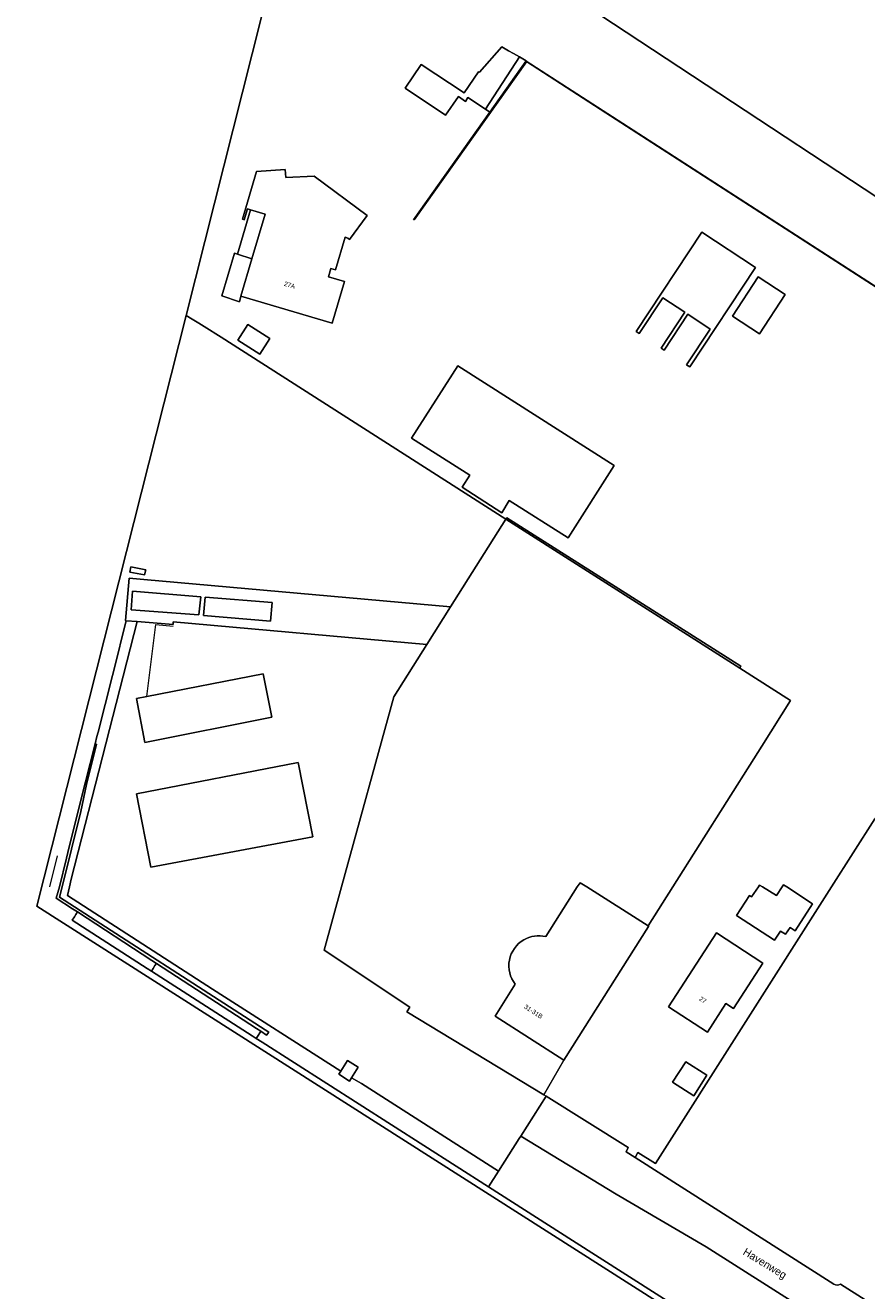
# Model space of a CAD drawing. Header units: metres. Extents: x 151448 to 154749, y 463108 to 465296.
# Tile 338 of 449: x 153405 to 153542, y 464434 to 464640. Entities that reach past the tile are written whole.
import ezdxf
from ezdxf.enums import TextEntityAlignment as Align

# ---------------------------------------------------------------- set-up
doc = ezdxf.new("R2010")
doc.units = ezdxf.units.M
for name, color, linetype, lineweight in [('B-PV-GK-KADEMUUR-G', 253, 'Continuous', 9), ('B-PV-IE-TERREINAFSCHEIDING_KUNSTMATIG_HEKWERK-G', 253, 'Continuous', 9), ('B-PV-IE-TERREINAFSCHEIDING_KUNSTMATIG_MUUR-G', 253, 'Continuous', 9), ('B-PV-KW-KUNSTWERK_DUIKER-G', 253, 'Continuous', 9), ('B-PV-OG-BEBOUWING-GV', 1, 'Continuous', 9), ('B-PV-OG-BEBOUWING-T18', 2, 'Continuous', 9), ('B-PV-OG-TERREIN_ERF-GV', 253, 'Continuous', 9), ('B-PV-OG-TOPOGRAFIE-T18', 2, 'Continuous', 9), ('B-PV-OG-WATER-GV', 253, 'Continuous', 9), ('B-PV-OG-WATER_SLOOT-GV', 253, 'Continuous', 9), ('B-PV-VH-GESLOTENVERHARDING_ASFALT-GV', 253, 'Continuous', 9)]:
    doc.layers.add(name, color=color, linetype=linetype, lineweight=lineweight)
doc.styles.add('Drong', font='txt', dxfattribs={"height": 1.8})

msp = doc.modelspace()

# ---------------------------------------------------------------- linework, layer by layer
at = {"layer": 'B-PV-GK-KADEMUUR-G', "flags": 128}
msp.add_lwpolyline([(153430.979, 464593.073), (153406.698, 464496.861), (153526.67, 464420.338)], dxfattribs=at)
at = {"layer": 'B-PV-IE-TERREINAFSCHEIDING_KUNSTMATIG_HEKWERK-G', "flags": 128}
for points in [[(153430.979, 464593.073), (153444.779, 464647.753), (153473.36, 464657.187)], [(153473.36, 464657.187), (153474.659, 464657.615), (153586.561, 464583.883), (153586.666, 464584.041), (153588.958, 464582.532), (153588.339, 464581.591), (153588.384, 464581.561)], [(153433.904, 464591.287), (153433.072, 464591.804)], [(153436.673, 464589.506), (153433.904, 464591.287)], [(153483.033, 464559.915), (153436.673, 464589.506)], [(153524.696, 464522.953), (153529.367, 464530.34), (153483.033, 464559.915)], [(153510.181, 464500), (153523.36, 464520.841)], [(153543.09, 464511.086), (153536.041, 464500)], [(153506.21, 464493.558), (153506.164, 464493.648), (153506.186, 464493.682), (153510.181, 464500)], [(153536.041, 464500), (153507.394, 464454.977)]]:
    msp.add_lwpolyline(points, dxfattribs=at)
at = {"layer": 'B-PV-IE-TERREINAFSCHEIDING_KUNSTMATIG_MUUR-G', "flags": 128}
for points in [[(153486.32, 464634.533), (153575.233, 464577.142), (153567.332, 464565.074), (153567.207, 464565.121), (153575.052, 464577.104), (153499.282, 464625.996), (153486.373, 464634.383), (153468.098, 464608.608), (153467.973, 464608.656), (153480.394, 464626.175)], [(153486.32, 464634.533), (153480.394, 464626.175)], [(153424.589, 464531.033), (153426.057, 464542.727), (153428.854, 464542.482)]]:
    msp.add_lwpolyline(points, dxfattribs=at)
at = {"layer": 'B-PV-KW-KUNSTWERK_DUIKER-G', "flags": 128}
msp.add_lwpolyline([(153408.8, 464500), (153410.042, 464505.064)], dxfattribs=at)
at = {"layer": 'B-PV-OG-BEBOUWING-GV', "flags": 128}
for points in [[(153441.454, 464610.277), (153443.851, 464609.57), (153441.697, 464602.263), (153439.904, 464596.179), (153454.771, 464591.796), (153456.776, 464598.598), (153454.148, 464599.373), (153454.553, 464600.719), (153455.262, 464600.507), (153456.847, 464605.822), (153457.294, 464605.618), (153457.559, 464605.422), (153460.454, 464609.324), (153451.805, 464615.741), (153447.179, 464615.542), (153447.123, 464616.841), (153442.431, 464616.494), (153440.141, 464608.724), (153440.448, 464608.634), (153440.974, 464610.418)], [(153512.432, 464585.005), (153512.937, 464584.683), (153523.65, 464600.844), (153514.922, 464606.601), (153504.21, 464590.438), (153504.699, 464590.108), (153508.561, 464595.934), (153512.137, 464593.582), (153508.275, 464587.756), (153508.77, 464587.424), (153512.632, 464593.251), (153516.294, 464590.831)], [(153524.299, 464590.049), (153528.491, 464596.448), (153524.097, 464599.326), (153519.906, 464592.926)], [(153444.609, 464589.303), (153441.041, 464591.605), (153439.385, 464589.037), (153442.954, 464586.736)], [(153475.928, 464565.096), (153482.344, 464560.922), (153483.545, 464562.952), (153493.137, 464556.828), (153500.666, 464568.623), (153475.206, 464584.877), (153467.676, 464573.083), (153477.138, 464567.042)], [(153424.239, 464523.528), (153444.929, 464527.673), (153443.498, 464534.727), (153424.589, 464531.033), (153422.902, 464530.704)], [(153422.885, 464515.162), (153425.234, 464503.242), (153451.577, 464508.167), (153449.237, 464520.265)], [(153522.674, 464498.587), (153520.537, 464495.34), (153526.733, 464491.319), (153527.708, 464492.822), (153528.507, 464492.293), (153529.268, 464493.395), (153530.104, 464492.87), (153532.918, 464497.265), (153528.73, 464500), (153528.217, 464500.335), (153527.997, 464500), (153527.069, 464498.588), (153524.766, 464500), (153524.305, 464500.283), (153524.114, 464500), (153523.015, 464498.367)], [(153524.86, 464487.59), (153517.281, 464492.508), (153509.478, 464480.484), (153515.809, 464476.375), (153518.84, 464481.046), (153520.088, 464480.236)], [(153457.916, 464468.933), (153458.959, 464470.658), (153457.269, 464471.737), (153456.144, 464470.03), (153455.815, 464469.531), (153457.583, 464468.382)], [(153512.286, 464471.534), (153510.15, 464468.21), (153513.595, 464465.993), (153515.718, 464469.344)]]:
    msp.add_lwpolyline(points, close=True, dxfattribs=at)
msp.add_lwpolyline([(153484.553, 464484.152), (153481.261, 464478.98), (153492.449, 464471.788), (153506.21, 464493.558), (153506.259, 464493.636), (153506.186, 464493.682), (153496.179, 464500), (153495.084, 464500.691), (153494.644, 464500), (153489.506, 464491.93)], dxfattribs=at)
at = {"layer": 'B-PV-OG-BEBOUWING-GV'}
for points in [[(153485.937, 464491.395, 0.4558897), (153484.553, 464484.152)], [(153489.506, 464491.93, 0.1919435), (153485.937, 464491.395)]]:
    msp.add_lwpolyline(points, format="xyb", dxfattribs=at)
at = {"layer": 'B-PV-OG-TERREIN_ERF-GV', "flags": 128}
for points in [[(153586.561, 464583.883), (153474.659, 464657.615)], [(153444.779, 464647.753), (153430.979, 464593.073), (153431.964, 464592.477), (153433.072, 464591.804), (153433.904, 464591.287), (153436.673, 464589.506), (153483.033, 464559.915), (153483.171, 464560.133), (153521.251, 464535.928), (153521.112, 464535.609), (153529.367, 464530.34), (153524.696, 464522.953), (153523.36, 464520.841), (153510.181, 464500), (153506.186, 464493.682), (153506.259, 464493.636), (153506.21, 464493.558), (153492.449, 464471.788), (153489.174, 464466.165), (153489.578, 464465.912), (153502.938, 464457.552), (153502.582, 464456.883), (153504.081, 464455.928), (153504.518, 464456.791), (153507.394, 464454.977), (153536.041, 464500), (153543.09, 464511.086)], [(153525.427, 464422.284), (153493.845, 464442.452), (153480.209, 464451.166), (153443.338, 464474.745), (153442.396, 464475.35), (153441.72, 464475.784), (153425.336, 464486.304), (153424.652, 464486.743), (153412.447, 464494.58), (153412.79, 464495.115), (153413.05, 464495.519), (153413.312, 464495.927), (153412.507, 464496.452), (153409.85, 464498.185), (153410.346, 464500), (153411.524, 464504.684), (153411.749, 464505.598), (153413.784, 464513.892), (153416.162, 464523.302), (153416.46, 464524.482), (153416.647, 464525.223), (153420.11, 464538.946), (153420.295, 464539.681), (153421.221, 464543.354), (153421.089, 464543.365), (153421.701, 464550.267), (153424.08, 464550.056), (153474.023, 464545.615), (153483.033, 464559.915), (153436.673, 464589.506), (153433.904, 464591.287), (153433.072, 464591.804), (153431.964, 464592.477), (153430.979, 464593.073), (153406.698, 464496.861), (153526.67, 464420.338)], [(153489.506, 464491.93), (153494.644, 464500), (153495.084, 464500.691), (153496.179, 464500), (153506.186, 464493.682), (153510.181, 464500), (153523.36, 464520.841), (153524.696, 464522.953), (153529.367, 464530.34), (153521.112, 464535.609), (153483.033, 464559.915), (153474.023, 464545.615)], [(153474.023, 464545.615), (153470.157, 464539.481), (153464.773, 464530.936), (153456.283, 464500), (153453.441, 464489.705), (153467.366, 464480.421), (153466.91, 464479.691), (153489.174, 464466.165), (153492.449, 464471.788), (153481.261, 464478.98), (153484.553, 464484.152)], [(153546.614, 464428.842), (153547.666, 464428.183), (153550.452, 464426.413), (153583.962, 464479.074), (153607.704, 464464.14), (153612.802, 464472.094), (153613.553, 464473.266), (153619.67, 464482.811), (153624.786, 464490.794), (153628.207, 464496.132), (153629.3, 464497.838), (153629.028, 464498.012), (153561.957, 464540.758), (153547.775, 464518.453), (153547.388, 464517.845), (153543.09, 464511.086), (153536.041, 464500), (153507.394, 464454.977), (153504.518, 464456.791), (153504.081, 464455.928), (153536.394, 464435.325)], [(153537.482, 464435.313), (153546.106, 464429.817)]]:
    msp.add_lwpolyline(points, dxfattribs=at)
for points in [[(153479.713, 464626.631), (153485.21, 464635.158), (153484.264, 464635.69), (153483.454, 464636.145), (153482.339, 464636.773), (153478.716, 464632.674), (153478.538, 464632.734), (153476.208, 464629.288), (153469.258, 464633.924), (153466.628, 464630.086), (153473.197, 464625.647), (153475.284, 464628.695), (153476.472, 464627.919), (153476.831, 464628.543)], [(153480.394, 464626.175), (153479.713, 464626.631), (153476.831, 464628.543), (153476.472, 464627.919), (153475.284, 464628.695), (153473.197, 464625.647), (153466.628, 464630.086), (153469.258, 464633.924), (153476.208, 464629.288), (153478.538, 464632.734), (153478.716, 464632.674), (153482.339, 464636.773), (153483.454, 464636.145), (153484.264, 464635.69), (153485.21, 464635.158), (153486.32, 464634.533)], [(153485.21, 464635.158), (153479.713, 464626.631), (153480.394, 464626.175), (153486.32, 464634.533)], [(153439.344, 464603.059), (153441.454, 464610.277), (153440.974, 464610.418), (153440.448, 464608.634), (153440.141, 464608.724), (153442.431, 464616.494), (153447.123, 464616.841), (153447.179, 464615.542), (153451.805, 464615.741), (153460.454, 464609.324), (153457.559, 464605.422), (153457.294, 464605.618), (153456.847, 464605.822), (153455.262, 464600.507), (153454.553, 464600.719), (153454.148, 464599.373), (153456.776, 464598.598), (153454.771, 464591.796), (153439.904, 464596.179), (153439.657, 464595.288), (153436.815, 464596.236), (153438.856, 464603.224)], [(153441.454, 464610.277), (153439.344, 464603.059), (153441.697, 464602.263), (153443.851, 464609.57)], [(153512.432, 464585.005), (153516.294, 464590.831), (153512.632, 464593.251), (153508.77, 464587.424), (153508.275, 464587.756), (153512.137, 464593.582), (153508.561, 464595.934), (153504.699, 464590.108), (153504.21, 464590.438), (153514.922, 464606.601), (153523.65, 464600.844), (153512.937, 464584.683)], [(153439.904, 464596.179), (153441.697, 464602.263), (153439.344, 464603.059), (153438.856, 464603.224), (153436.815, 464596.236), (153439.657, 464595.288)], [(153524.299, 464590.049), (153519.906, 464592.926), (153524.097, 464599.326), (153528.491, 464596.448)], [(153444.609, 464589.303), (153442.954, 464586.736), (153439.385, 464589.037), (153441.041, 464591.605)], [(153475.928, 464565.096), (153477.138, 464567.042), (153467.676, 464573.083), (153475.206, 464584.877), (153500.666, 464568.623), (153493.137, 464556.828), (153483.545, 464562.952), (153482.344, 464560.922)], [(153521.112, 464535.609), (153521.251, 464535.928), (153483.171, 464560.133), (153483.033, 464559.915)], [(153421.793, 464551.279), (153424.23, 464550.811), (153424.396, 464551.643), (153421.974, 464552.111)], [(153421.793, 464551.279), (153421.974, 464552.111), (153424.396, 464551.643), (153424.23, 464550.811)], [(153423.015, 464543.205), (153428.884, 464542.72), (153428.885, 464543.196), (153470.157, 464539.481), (153474.023, 464545.615), (153424.08, 464550.056), (153421.701, 464550.267), (153421.089, 464543.365), (153421.221, 464543.354)], [(153422.016, 464545.148), (153422.262, 464548.153), (153433.359, 464547.262), (153433.025, 464544.317)], [(153434.103, 464547.201), (153444.992, 464546.311), (153444.717, 464543.306), (153433.828, 464544.226)], [(153480.209, 464451.166), (153481.842, 464453.736), (153459.54, 464467.984), (153457.916, 464468.933), (153457.583, 464468.382), (153455.815, 464469.531), (153456.144, 464470.03), (153435.26, 464483.367), (153411.695, 464498.602), (153411.99, 464500), (153412.26, 464501.279), (153423.015, 464543.205), (153421.221, 464543.354), (153420.295, 464539.681), (153420.11, 464538.946), (153416.647, 464525.223), (153416.46, 464524.482), (153416.162, 464523.302), (153416.367, 464523.23), (153414.773, 464516.687), (153413.84, 464512.285), (153410.806, 464500), (153410.385, 464498.363), (153443.83, 464476.761), (153444.429, 464476.369), (153444.068, 464475.869), (153443.11, 464476.494), (153442.951, 464476.24), (153442.68, 464475.805), (153442.396, 464475.35), (153443.338, 464474.745)], [(153489.578, 464465.912), (153489.174, 464466.165), (153466.91, 464479.691), (153467.366, 464480.421), (153453.441, 464489.705), (153456.283, 464500), (153464.773, 464530.936), (153470.157, 464539.481), (153428.885, 464543.196), (153428.884, 464542.72), (153423.015, 464543.205), (153412.26, 464501.279), (153411.99, 464500), (153411.695, 464498.602), (153435.26, 464483.367), (153456.144, 464470.03), (153457.269, 464471.737), (153458.959, 464470.658), (153457.916, 464468.933), (153459.54, 464467.984), (153481.842, 464453.736), (153485.197, 464459.017), (153485.443, 464459.403)], [(153424.239, 464523.528), (153422.902, 464530.704), (153424.589, 464531.033), (153443.498, 464534.727), (153444.929, 464527.673)], [(153411.749, 464505.598), (153411.524, 464504.684), (153410.346, 464500), (153409.85, 464498.185), (153412.507, 464496.452), (153413.312, 464495.927), (153425.423, 464488.028), (153426.144, 464487.559), (153442.439, 464476.931), (153443.11, 464476.494), (153444.068, 464475.869), (153444.429, 464476.369), (153443.83, 464476.761), (153410.385, 464498.363), (153410.806, 464500), (153413.84, 464512.285), (153414.773, 464516.687), (153416.367, 464523.23), (153416.162, 464523.302), (153413.784, 464513.892)], [(153422.885, 464515.162), (153449.237, 464520.265), (153451.577, 464508.167), (153425.234, 464503.242)], [(153522.674, 464498.587), (153523.015, 464498.367), (153524.114, 464500), (153524.305, 464500.283), (153524.766, 464500), (153527.069, 464498.588), (153527.997, 464500), (153528.217, 464500.335), (153528.73, 464500), (153532.918, 464497.265), (153530.104, 464492.87), (153529.268, 464493.395), (153528.507, 464492.293), (153527.708, 464492.822), (153526.733, 464491.319), (153520.537, 464495.34)], [(153425.423, 464488.028), (153413.312, 464495.927), (153413.05, 464495.519), (153412.79, 464495.115), (153412.447, 464494.58), (153424.652, 464486.743), (153425.336, 464486.304), (153425.599, 464486.712), (153425.908, 464487.192), (153426.144, 464487.559)], [(153524.86, 464487.59), (153520.088, 464480.236), (153518.84, 464481.046), (153515.809, 464476.375), (153509.478, 464480.484), (153517.281, 464492.508)], [(153443.11, 464476.494), (153442.439, 464476.931), (153426.144, 464487.559), (153425.908, 464487.192), (153425.599, 464486.712), (153425.336, 464486.304), (153441.72, 464475.784), (153442.396, 464475.35), (153442.68, 464475.805), (153442.951, 464476.24)], [(153512.286, 464471.534), (153515.718, 464469.344), (153513.595, 464465.993), (153510.15, 464468.21)], [(153525.427, 464422.284), (153530.726, 464430.632), (153531.262, 464431.476), (153515.619, 464441.407), (153500.97, 464450.002), (153485.443, 464459.403), (153485.197, 464459.017), (153481.842, 464453.736), (153480.209, 464451.166), (153493.845, 464442.452)]]:
    msp.add_lwpolyline(points, close=True, dxfattribs=at)
at = {"layer": 'B-PV-OG-TERREIN_ERF-GV'}
for points in [[(153484.553, 464484.152, -0.4558897), (153485.937, 464491.395)], [(153485.937, 464491.395, -0.1919435), (153489.506, 464491.93)], [(153536.394, 464435.325, 0.3069885), (153537.482, 464435.313)]]:
    msp.add_lwpolyline(points, format="xyb", dxfattribs=at)
at = {"layer": 'B-PV-OG-WATER-GV', "flags": 128}
msp.add_lwpolyline([(153474.659, 464657.615), (153586.561, 464583.883), (153586.666, 464584.041), (153588.958, 464582.532), (153588.339, 464581.591), (153588.384, 464581.561), (153607.583, 464568.754), (153629.073, 464554.665), (153655.485, 464537.85), (153655.493, 464537.844), (153656.146, 464537.465), (153656.903, 464538.643), (153718.744, 464499.511), (153755.1, 464478.736), (153755.037, 464478.546), (153765.509, 464472.533), (153790.237, 464458.129), (153794.863, 464455.059), (153807.605, 464445.344), (153859.249, 464404.614), (153907.898, 464359.44)], dxfattribs=at)
for points in [[(153422.016, 464545.148), (153433.025, 464544.317), (153433.359, 464547.262), (153422.262, 464548.153)], [(153434.103, 464547.201), (153433.828, 464544.226), (153444.717, 464543.306), (153444.992, 464546.311)]]:
    msp.add_lwpolyline(points, close=True, dxfattribs=at)
at = {"layer": 'B-PV-OG-WATER_SLOOT-GV', "flags": 128}
msp.add_lwpolyline([(153402.915, 464655.53), (153397.474, 464634.266), (153391.721, 464611.776), (153386.077, 464589.527), (153385.427, 464589.777), (153385.109, 464589.899), (153384.357, 464586.986), (153377.719, 464560.599), (153362.188, 464500), (153360.498, 464493.323), (153353.142, 464464.266), (153347.98, 464444.28), (153360.915, 464440.185), (153382.264, 464433.292), (153444.42, 464412.757), (153507.249, 464391.999), (153508.545, 464391.59), (153526.67, 464420.338), (153406.698, 464496.861), (153430.979, 464593.073), (153444.779, 464647.753)], dxfattribs=at)
at = {"layer": 'B-PV-VH-GESLOTENVERHARDING_ASFALT-GV', "flags": 128}
for points in [[(153536.394, 464435.325), (153504.081, 464455.928), (153502.582, 464456.883), (153502.938, 464457.552), (153489.578, 464465.912), (153485.443, 464459.403), (153500.97, 464450.002), (153515.619, 464441.407), (153531.262, 464431.476), (153537.337, 464427.62), (153567.899, 464408.202)], [(153546.106, 464429.817), (153537.482, 464435.313)]]:
    msp.add_lwpolyline(points, dxfattribs=at)
at = {"layer": 'B-PV-VH-GESLOTENVERHARDING_ASFALT-GV'}
msp.add_lwpolyline([(153537.482, 464435.313, -0.3069885), (153536.394, 464435.325)], format="xyb", dxfattribs=at)

# ---------------------------------------------------------------- texts
at = {"layer": 'B-PV-OG-BEBOUWING-T18', "style": 'Drong'}
for s, rotation, p in [('27A', 343.6, (153447.826, 464598.014)), ('31-31B', 327.2, (153487.511, 464479.717)), ('27', 327, (153515.083, 464481.615))]:
    msp.add_text(s, height=0.75, rotation=rotation, dxfattribs=at).set_placement(p, align=Align.MIDDLE)
at = {"layer": 'B-PV-OG-TOPOGRAFIE-T18', "style": 'Drong'}
msp.add_text('Havenweg', height=1.25, rotation=328.6, dxfattribs=at).set_placement((153525.091, 464438.556), align=Align.MIDDLE)

doc.saveas('drawing.dxf')
